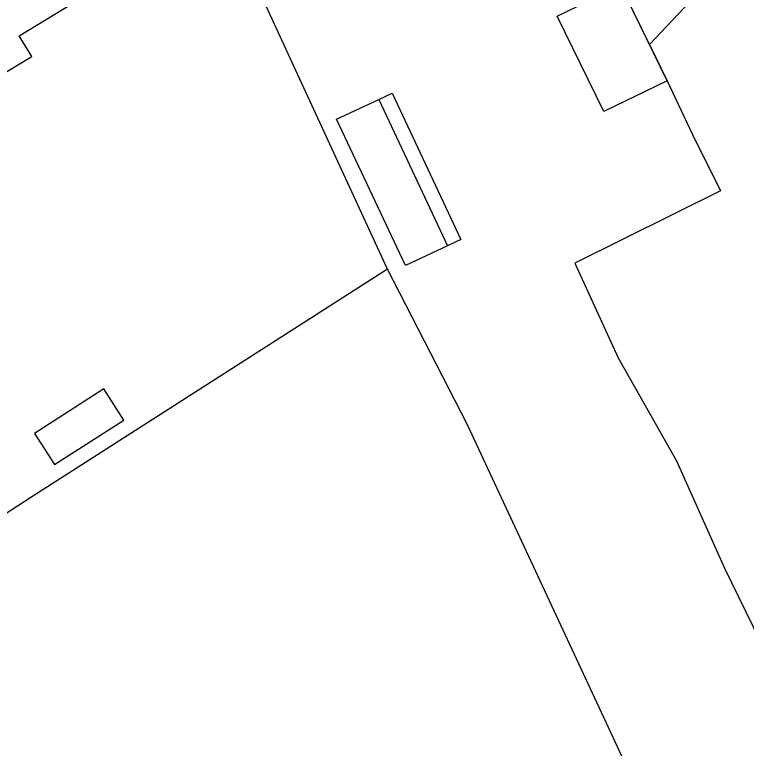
# Model space of a CAD drawing. Extents: x 135999 to 138000, y 396000 to 398501.
# Drawn here: x 137134.7 to 137204.5, y 397912.9 to 397982.9 of the extents above; entities that cross this region are included whole.
import ezdxf

# ---------------------------------------------------------------- set-up
doc = ezdxf.new("R2010")
doc.units = 0
for name, color, linetype in [('gg-afsc-draadraster', 7, 'Continuous'), ('gg-afsc-lijn draadraster', 7, 'Continuous'), ('gg-bbg-gedigitaliseerde bebouwing', 7, 'Continuous'), ('gg-bbg-gedigitaliseerde bijgebouw', 7, 'Continuous'), ('gg-bbg-luifel en loopbrug', 7, 'Continuous'), ('gg-knt-bronhoudergrens', 7, 'Continuous'), ('gt-grn-vlakafsluiter', 7, 'Continuous'), ('gx-grn-BAG pand plantopografie verbouwing', 7, 'Continuous'), ('gx-grn-maaiveld', 7, 'Continuous')]:
    doc.layers.add(name, color=color, linetype=linetype)

msp = doc.modelspace()

# ---------------------------------------------------------------- linework, layer by layer
at = {"layer": 'gg-afsc-draadraster'}
for p, q in [((137196.95, 397976.586), (137199.318, 397971.525)), ((137188.127, 397959.185), (137192.275, 397950.153)), ((137170.259, 397958.617), (137136.246, 397936.826)), ((137177.91, 397943.744), (137170.259, 397958.617)), ((137136.246, 397936.826), (137108.722, 397919.172))]:
    msp.add_line(p, q, dxfattribs=at)
for points in [[(137199.318, 397971.525), (137202.02, 397966.078), (137188.127, 397959.185)], [(137192.275, 397950.153), (137197.833, 397940.313), (137202.423, 397930.098), (137210.519, 397913.472), (137212.874, 397911.085), (137222.356, 397891.83), (137205.862, 397883.708), (137177.91, 397943.744)]]:
    msp.add_lwpolyline(points, dxfattribs=at)
at = {"layer": 'gg-afsc-lijn draadraster'}
for p, q in [((137196.95, 397976.586), (137199.318, 397971.525)), ((137188.127, 397959.185), (137192.275, 397950.153)), ((137170.259, 397958.617), (137136.246, 397936.826)), ((137177.91, 397943.744), (137170.259, 397958.617))]:
    msp.add_line(p, q, dxfattribs=at)
for points in [[(137199.318, 397971.525), (137202.02, 397966.078), (137188.127, 397959.185)], [(137192.275, 397950.153), (137197.833, 397940.313), (137202.423, 397930.098), (137210.519, 397913.472), (137212.874, 397911.085), (137222.356, 397891.83), (137205.862, 397883.708), (137177.91, 397943.744)]]:
    msp.add_lwpolyline(points, dxfattribs=at)
at = {"layer": 'gg-bbg-gedigitaliseerde bebouwing'}
msp.add_lwpolyline([(137126.05, 397985.88), (137126.788, 397985.679), (137127.535, 397986.125), (137133.025, 397976.929), (137136.333, 397978.903), (137135.144, 397980.876), (137140.171, 397983.905), (137137.303, 397988.666), (137143.557, 397992.433), (137140.33, 397997.82)], dxfattribs=at)
at = {"layer": 'gg-bbg-gedigitaliseerde bijgebouw'}
for p, q in [((137165.414, 397972.918), (137169.438, 397974.805)), ((137169.438, 397974.805), (137175.991, 397960.834))]:
    msp.add_line(p, q, dxfattribs=at)
for points in [[(137196.95, 397976.586), (137190.893, 397973.635), (137186.448, 397982.757), (137192.505, 397985.708)], [(137175.991, 397960.834), (137171.967, 397958.947), (137165.414, 397972.918)], [(137136.604, 397942.942), (137138.515, 397939.97), (137145.119, 397944.217), (137143.208, 397947.189), (137136.604, 397942.942)]]:
    msp.add_lwpolyline(points, dxfattribs=at)
at = {"layer": 'gg-bbg-luifel en loopbrug'}
msp.add_lwpolyline([(137169.438, 397974.805), (137170.722, 397975.407), (137177.275, 397961.436), (137175.991, 397960.834)], dxfattribs=at)
at = {"layer": 'gg-knt-bronhoudergrens'}
msp.add_lwpolyline([(137195.267, 397980.041), (137200.754, 397985.894)], dxfattribs=at)
at = {"layer": 'gt-grn-vlakafsluiter'}
msp.add_line((137170.259, 397958.617), (137136.708, 398031.354), dxfattribs=at)
at = {"layer": 'gx-grn-BAG pand plantopografie verbouwing'}
msp.add_line((137196.95, 397976.586), (137192.505, 397985.708), dxfattribs=at)
at = {"layer": 'gx-grn-maaiveld'}
for q in [(137192.505, 397985.708), (137196.95, 397976.586)]:
    msp.add_line((137195.267, 397980.041), q, dxfattribs=at)

doc.saveas('drawing.dxf')
